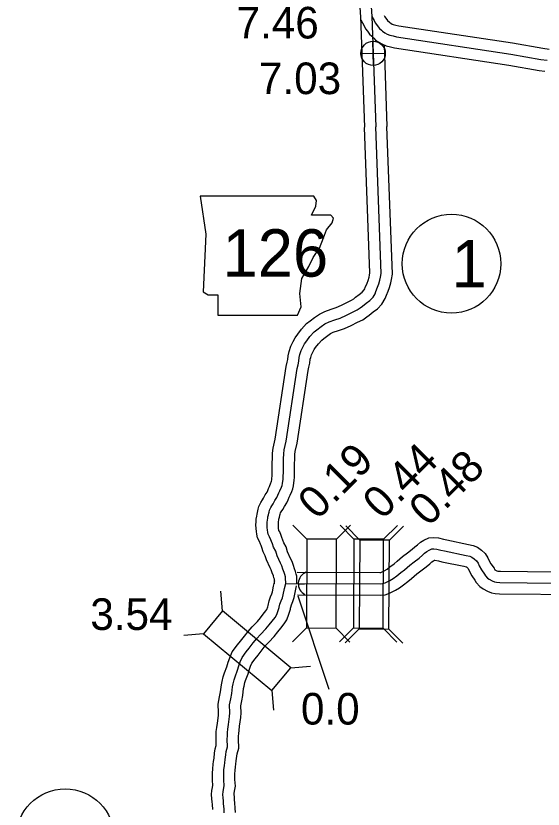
# Model space of a CAD drawing. Extents: x 31699 to 244310, y -8841 to 11474.
# Drawn here: x 148701 to 149171, y 996 to 1703 of the extents above; entities that cross this region are included whole.
import ezdxf

# ---------------------------------------------------------------- set-up
doc = ezdxf.new("R2010")
doc.units = 0
for name, color, linetype in [('B_Logo', 7, 'Continuous'), ('G-ANNO-TEXT', 7, 'Continuous'), ('Level 21', 7, 'Continuous'), ('Level 55', 7, 'Continuous'), ('R_Border Notes', 7, 'Continuous'), ('R_XS_EARTHWORK_STAGE1', 7, 'Continuous'), ('R_XS_EARTHWORK_STAGE2', 7, 'Continuous'), ('S_WALL', 7, 'Continuous'), ('S_WALL_ANNOT', 7, 'Continuous')]:
    doc.layers.add(name, color=color, linetype=linetype)

msp = doc.modelspace()

# ---------------------------------------------------------------- linework, layer by layer
at = {"layer": 'B_Logo'}
for points in [[(149016.97, 1724.55), (149018.42, 1702)], [(149018.42, 1702), (149020.43, 1698.38), (149021.41, 1696.33), (149022.58, 1694.82), (149024.03, 1692.78), (149025.39, 1691.41), (149027.09, 1689.71), (149028.05, 1688.8), (149030.01, 1687.51), (149032.24, 1686.23), (149034.39, 1685.34), (149037.41, 1684.61), (149040.56, 1683.82), (149142.24, 1668.51), (149169.21, 1663.8), (149174.69, 1663)], [(149018.42, 1702), (149021.91, 1603.59)], [(148941.65, 1196.95), (148941.48, 1202.03), (148941.33, 1202.69), (148940.79, 1204.74), (148940.13, 1206.79), (148939.1, 1209.63), (148938.07, 1212.61), (148936.92, 1215.11), (148933.98, 1221.56), (148932.71, 1225.53), (148930.79, 1229.15), (148929.76, 1232.25), (148929.03, 1234.3), (148928.38, 1235.82), (148927.29, 1238.46), (148926.01, 1240.82), (148925.76, 1242.42), (148925.42, 1244.68), (148925.16, 1246.47), (148925.14, 1249.08), (148925.2, 1251.35), (148925.27, 1253.16), (148925.61, 1255.11), (148925.84, 1256.32), (148926.31, 1258.01), (148926.53, 1259.55), (148926.77, 1260.43), (148927.25, 1262.11), (148928.24, 1264.42), (148929.25, 1265.99), (148930.45, 1267.9), (148932.03, 1270.76), (148933.87, 1273.56), (148934.74, 1275.53), (148935.6, 1277.49), (148936.4, 1279.52), (148937.77, 1282.64), (148938.38, 1284.2), (148938.79, 1285.95), (148939.13, 1287.9), (148939.34, 1289.64), (148939.52, 1292.12), (148939.59, 1296.07), (148939.54, 1299.81), (148939.6, 1304.09), (148939.81, 1307.84), (148939.92, 1312.39), (148940.27, 1315.94), (148941.95, 1323.75), (148951.89, 1388.3), (148952.65, 1391.74), (148953.35, 1394.84), (148953.7, 1398.19), (148954.28, 1400.95), (148955.43, 1404.39), (148957.11, 1407.92), (148958.5, 1410.51), (148960.35, 1413.04), (148963.29, 1416.88), (148967.08, 1421.02), (148969.55, 1422.97), (148973.19, 1425.83), (148976.64, 1428.21), (148980.38, 1429.94), (148985.39, 1431.64), (148990.27, 1433.34), (148995.79, 1435.86), (149001.23, 1438.58), (149005.36, 1440.52), (149008.1, 1442.41), (149010.05, 1443.88), (149013.49, 1446.6), (149016.61, 1449.11), (149019.51, 1452.08), (149021.35, 1454.94), (149022.02, 1457.04), (149023.62, 1460.9), (149024.59, 1463.74), (149025.61, 1467.18), (149026.2, 1469.67), (149026.75, 1473.1), (149021.91, 1603.59)], [(148941.65, 1196.95), (149025.97, 1196.51), (149028.36, 1196.72), (149030.41, 1197.39), (149034.47, 1199.53), (149037.61, 1201.43), (149040.6, 1203.67), (149044.37, 1206.53), (149047.49, 1208.97), (149052.22, 1213.14), (149056.18, 1216.21), (149060.67, 1219.5), (149063.52, 1222), (149065.47, 1223.73), (149067.61, 1225.41), (149069.44, 1226.54), (149071.93, 1227.69), (149073.6, 1227.81), (149076.34, 1227.56), (149080.1, 1226.68), (149083.12, 1225.98), (149102.51, 1221.94), (149105.73, 1221.24), (149107.7, 1220.37), (149109.74, 1218.97), (149111.74, 1216.96), (149113.14, 1215), (149114.15, 1212.49), (149116.13, 1209.08), (149118.86, 1205.16), (149119.71, 1203.59), (149121.51, 1201.64), (149122.94, 1200.62), (149125.72, 1199.17), (149127.88, 1198.31), (149129.63, 1197.96), (149132.7, 1197.73), (149205.7, 1196.98)], [(148885.87, 1005.91), (148885.64, 1008.91), (148885.83, 1011.19), (148886.23, 1013.41), (148886.72, 1016.7), (148886.35, 1021.84), (148886.34, 1024.18), (148886.43, 1027.59), (148886.58, 1031), (148886.99, 1034.69), (148887.32, 1037.04), (148887.68, 1040.13), (148888.21, 1044.29), (148888.65, 1047.31), (148889.85, 1051.36), (148889.55, 1058.3), (148889.66, 1061.11), (148889.76, 1064.12), (148890.19, 1067.21), (148890.66, 1071.1), (148891.56, 1078.42), (148891.78, 1081.7), (148891.55, 1088.64), (148892.57, 1094.09), (148893.49, 1098.8), (148894.29, 1104.91), (148894.87, 1107.53), (148895.61, 1111.16), (148896.46, 1113.8), (148898.73, 1119.62), (148899.8, 1123.6), (148901.09, 1127.05), (148902.76, 1130.98), (148906.46, 1135.98), (148909.15, 1139.21), (148912.67, 1143.87), (148915.81, 1147.72), (148919.15, 1151.44), (148923.85, 1156.34), (148926.86, 1160.04), (148929.43, 1163.2), (148932.11, 1166.7), (148933.77, 1169.09), (148935.05, 1172.74), (148935.95, 1175.51), (148935.94, 1175.85), (148936.52, 1178.54), (148937.56, 1181.38), (148938.67, 1184.22), (148939.51, 1186.86), (148940.6, 1192.31), (148941.65, 1196.95)], [(148886.78, 992.51), (148886.66, 996.05), (148886.31, 1000.65), (148886.09, 1003.31), (148885.87, 1005.91)]]:
    msp.add_lwpolyline(points, dxfattribs=at)
at = {"layer": 'G-ANNO-TEXT'}
msp.add_lwpolyline([(148865.29, 1541.96), (148870.37, 1508.12), (148868.11, 1456.8), (148872.62, 1453.98), (148881.08, 1453.98), (148881.08, 1435.94), (148952.14, 1435.94), (148955.52, 1443.27), (148954.39, 1455.11), (148956.08, 1468.65), (148962.29, 1479.36), (148966.23, 1487.26), (148971.87, 1495.71), (148975.26, 1504.74), (148978.08, 1512.07), (148983.15, 1518.27), (148984.28, 1522.22), (148982.02, 1525.04), (148964.54, 1525.04), (148968.49, 1532.93), (148969.05, 1538.01), (148966.71, 1541.91)], close=True, dxfattribs=at)
at = {"layer": 'Level 21'}
for p, q in [((149019.85, 1658.31), (149019.35, 1680.01)), ((149008.75, 1668.91), (149030.45, 1669.41)), ((148952.9, 1196.51), (148958.46, 1196.64))]:
    msp.add_line(p, q, dxfattribs=at)
msp.add_circle((149019.6, 1669.16), 10.85, dxfattribs=at)
msp.add_arc((148963.74, 1196.76), 10.85, 111.20364, 242.7582, dxfattribs=at)
at = {"layer": 'Level 55'}
for points in [[(148951.75, 1206.9), (149025.56, 1206.51), (149026.34, 1206.58), (149026.5, 1206.63), (149029.54, 1208.23), (149032, 1209.73), (149034.58, 1211.66), (149038.26, 1214.45), (149041.1, 1216.67), (149045.84, 1220.85), (149050.16, 1224.2), (149054.41, 1227.31), (149056.9, 1229.49), (149059.05, 1231.41), (149061.89, 1233.63), (149064.7, 1235.36), (149069.39, 1237.53), (149073.68, 1237.84), (149077.93, 1237.46), (149082.37, 1236.42), (149085.27, 1235.75), (149104.59, 1231.72), (149108.85, 1230.8), (149112.6, 1229.14), (149116.17, 1226.68), (149119.41, 1223.44), (149121.96, 1219.85), (149123.16, 1216.9), (149124.57, 1214.46), (149127.39, 1210.41), (149127.91, 1209.45), (149128.15, 1209.18), (149128.18, 1209.17), (149129.9, 1208.27), (149130.73, 1207.94), (149130.98, 1207.89), (149133.13, 1207.73), (149205.69, 1206.98)], [(148952.2, 1186.9), (149026.39, 1186.5), (149030.38, 1186.86), (149034.32, 1188.14), (149039.4, 1190.82), (149043.21, 1193.14), (149046.62, 1195.68), (149050.48, 1198.61), (149053.88, 1201.28), (149058.59, 1205.43), (149062.2, 1208.22), (149066.93, 1211.69), (149070.15, 1214.51), (149071.88, 1216.05), (149073.33, 1217.19), (149074.18, 1217.71), (149074.19, 1217.72), (149074.75, 1217.67), (149077.83, 1216.95), (149080.97, 1216.22), (149100.44, 1212.16), (149102.62, 1211.69), (149102.8, 1211.6), (149103.32, 1211.25), (149104.08, 1210.49), (149104.31, 1210.15), (149105.15, 1208.09), (149107.69, 1203.71), (149110.33, 1199.91), (149111.51, 1197.73), (149114.86, 1194.1), (149117.7, 1192.07), (149121.54, 1190.07), (149125.03, 1188.68), (149128.27, 1188.04), (149132.27, 1187.73), (149205.72, 1186.98)]]:
    msp.add_lwpolyline(points, dxfattribs=at)
at = {"layer": 'R_Border Notes'}
for centre in [(149089.51, 1481.74), (148745.02, 969.83)]:
    msp.add_circle(centre, 44, dxfattribs=at)
at = {"layer": 'R_XS_EARTHWORK_STAGE1'}
for p, q in [((148960.52, 1236.45), (148948.14, 1248.96)), ((148986.92, 1236.31), (148999.43, 1248.69)), ((149002.5, 1236.43), (148990.12, 1248.94)), ((149007.65, 1235.59), (148995.27, 1248.1)), ((149028.9, 1236.29), (149041.41, 1248.67)), ((149034.05, 1235.45), (149046.56, 1247.83)), ((148885.27, 1172.4), (148883.68, 1189.93)), ((148868.36, 1152.13), (148850.83, 1150.54)), ((148960.1, 1157.25), (148947.59, 1144.88)), ((148986.5, 1157.11), (148998.88, 1144.6)), ((149002.08, 1157.23), (148989.57, 1144.85)), ((149007.23, 1156.39), (148994.72, 1144.02)), ((149028.48, 1157.09), (149040.86, 1144.58)), ((149033.63, 1156.25), (149046.01, 1143.74)), ((148946.09, 1121.68), (148963.62, 1123.26)), ((148929.19, 1101.4), (148930.77, 1083.87))]:
    msp.add_line(p, q, dxfattribs=at)
for points in [[(148986.5, 1157.11), (148986.92, 1236.31), (148960.52, 1236.45), (148960.1, 1157.25)], [(149002.5, 1236.43), (149002.08, 1157.23), (149028.48, 1157.09), (149028.9, 1236.29)], [(149033.63, 1156.25), (149034.05, 1235.45), (149007.65, 1235.59), (149007.23, 1156.39)], [(148946.09, 1121.68), (148885.27, 1172.4), (148868.36, 1152.13), (148929.19, 1101.4)]]:
    msp.add_lwpolyline(points, close=True, dxfattribs=at)
at = {"layer": 'R_XS_EARTHWORK_STAGE2'}
for points in [[(149006.99, 1723.92), (149008.44, 1701.36)], [(149008.42, 1701.65), (149011.92, 1603.24)], [(149008.66, 1698.97), (149011.54, 1693.79), (149012.85, 1691.05), (149014.54, 1688.86), (149016.35, 1686.32), (149018.32, 1684.34), (149020.11, 1682.56), (149021.79, 1680.94), (149024.76, 1678.99), (149027.83, 1677.23), (149031.3, 1675.8), (149035.01, 1674.9), (149038.59, 1674), (149140.63, 1658.64), (149167.62, 1653.93), (149172.77, 1653.17)], [(149029.32, 1702.97), (149029.97, 1701.6), (149030.61, 1700.77), (149031.7, 1699.25), (149032.46, 1698.48), (149034.08, 1696.87), (149034.3, 1696.65), (149035.26, 1696.03), (149036.65, 1695.22), (149037.49, 1694.88), (149039.81, 1694.32), (149042.53, 1693.63), (149143.84, 1678.38), (149170.79, 1673.68), (149176.61, 1672.82)], [(149029.32, 1676.87), (149031.9, 1603.95)], [(148931.65, 1196.62), (148931.52, 1200.66), (148931.19, 1201.94), (148930.67, 1203.55), (148929.67, 1206.3), (148928.78, 1208.88), (148927.83, 1210.95), (148924.63, 1217.96), (148923.46, 1221.64), (148921.57, 1225.19), (148920.31, 1228.99), (148919.71, 1230.64), (148919.16, 1231.94), (148918.24, 1234.16), (148916.4, 1237.57), (148915.88, 1240.89), (148915.53, 1243.22), (148915.17, 1245.72), (148915.14, 1249.17), (148915.2, 1251.69), (148915.31, 1254.22), (148915.77, 1256.88), (148916.09, 1258.61), (148916.51, 1260.07), (148916.71, 1261.56), (148917.13, 1263.1), (148917.8, 1265.47), (148919.38, 1269.14), (148920.82, 1271.37), (148921.84, 1272.98), (148923.45, 1275.92), (148925.06, 1278.36), (148925.59, 1279.57), (148926.37, 1281.35), (148927.17, 1283.36), (148928.53, 1286.48), (148928.81, 1287.19), (148928.99, 1287.94), (148929.23, 1289.35), (148929.38, 1290.61), (148929.53, 1292.59), (148929.59, 1296.08), (148929.54, 1299.8), (148929.6, 1304.44), (148929.81, 1308.25), (148929.94, 1313.01), (148930.38, 1317.49), (148932.11, 1325.56), (148942.06, 1390.14), (148942.89, 1393.91), (148943.46, 1396.47), (148943.81, 1399.74), (148944.61, 1403.56), (148946.14, 1408.15), (148948.19, 1412.44), (148950.01, 1415.84), (148952.34, 1419.03), (148955.62, 1423.32), (148960.25, 1428.37), (148963.36, 1430.82), (148967.25, 1433.88), (148971.67, 1436.93), (148976.67, 1439.24), (148982.14, 1441.1), (148986.54, 1442.63), (148991.47, 1444.88), (148996.87, 1447.58), (149000.36, 1449.22), (149002.25, 1450.52), (149003.95, 1451.8), (149007.26, 1454.42), (149009.88, 1456.52), (149011.65, 1458.33), (149012.22, 1459.23), (149012.62, 1460.47), (149014.27, 1464.44), (149015.07, 1466.78), (149015.95, 1469.74), (149016.38, 1471.61), (149016.72, 1473.72), (149011.92, 1603.22)], [(148951.64, 1197.28), (148951.44, 1203.34), (148951.04, 1205.09), (148950.39, 1207.55), (148949.58, 1210.04), (148948.53, 1212.97), (148947.36, 1216.34), (148946.01, 1219.27), (148943.32, 1225.17), (148941.97, 1229.43), (148940.02, 1233.1), (148939.21, 1235.52), (148938.34, 1237.96), (148937.6, 1239.69), (148936.34, 1242.75), (148935.62, 1244.07), (148935.31, 1246.14), (148935.15, 1247.23), (148935.14, 1248.99), (148935.19, 1251.02), (148935.24, 1252.1), (148935.45, 1253.34), (148935.58, 1254.03), (148936.12, 1255.94), (148936.35, 1257.54), (148936.4, 1257.76), (148936.69, 1258.76), (148937.09, 1259.7), (148937.68, 1260.61), (148939.07, 1262.82), (148940.6, 1265.59), (148942.68, 1268.76), (148943.88, 1271.49), (148944.83, 1273.64), (148945.64, 1275.69), (148947, 1278.8), (148947.95, 1281.21), (148948.6, 1283.96), (148949.03, 1286.45), (148949.29, 1288.68), (148949.52, 1291.66), (148949.59, 1296.06), (148949.54, 1299.82), (148949.59, 1303.74), (148949.8, 1307.43), (148949.91, 1311.77), (148950.17, 1314.4), (148951.79, 1321.94), (148961.73, 1386.47), (148962.41, 1389.57), (148963.23, 1393.2), (148963.59, 1396.63), (148963.95, 1398.33), (148964.72, 1400.64), (148966.04, 1403.41), (148966.99, 1405.18), (148968.35, 1407.05), (148970.95, 1410.45), (148973.91, 1413.67), (148975.74, 1415.12), (148979.13, 1417.78), (148981.62, 1419.5), (148984.1, 1420.64), (148988.65, 1422.19), (148994, 1424.05), (149000.1, 1426.84), (149005.59, 1429.58), (149010.37, 1431.82), (149013.95, 1434.3), (149016.16, 1435.96), (149019.73, 1438.78), (149023.35, 1441.69), (149027.38, 1445.82), (149030.48, 1450.66), (149031.42, 1453.6), (149032.98, 1457.35), (149034.12, 1460.69), (149035.28, 1464.61), (149036.02, 1467.73), (149036.78, 1472.48), (149031.9, 1603.96)], [(148875.9, 1005.14), (148875.61, 1008.95), (148875.91, 1012.49), (148876.36, 1015.02), (148876.66, 1017.09), (148876.35, 1021.46), (148876.34, 1024.28), (148876.43, 1027.94), (148876.61, 1031.78), (148877.07, 1035.93), (148877.4, 1038.31), (148877.76, 1041.35), (148878.3, 1045.63), (148878.85, 1049.45), (148879.78, 1052.6), (148879.54, 1058.28), (148879.66, 1061.47), (148879.78, 1064.98), (148880.27, 1068.5), (148880.74, 1072.31), (148881.6, 1079.37), (148881.77, 1081.88), (148881.52, 1089.41), (148882.75, 1095.96), (148883.61, 1100.4), (148884.43, 1106.64), (148885.09, 1109.62), (148885.93, 1113.71), (148887.03, 1117.15), (148889.22, 1122.75), (148890.27, 1126.65), (148891.8, 1130.75), (148894.02, 1135.98), (148898.6, 1142.16), (148901.32, 1145.43), (148904.8, 1150.05), (148908.21, 1154.23), (148911.82, 1158.24), (148916.35, 1162.96), (148919.1, 1166.34), (148921.58, 1169.4), (148924.03, 1172.59), (148924.77, 1173.67), (148925.57, 1175.96), (148926.05, 1177.4), (148926.89, 1181.32), (148928.2, 1184.91), (148929.24, 1187.57), (148929.82, 1189.37), (148930.82, 1194.38), (148931.89, 1199.15)], [(148895.84, 1006.68), (148895.67, 1008.88), (148895.76, 1009.9), (148896.1, 1011.8), (148896.77, 1016.32), (148896.35, 1022.22), (148896.34, 1024.07), (148896.42, 1027.23), (148896.56, 1030.22), (148896.92, 1033.45), (148897.24, 1035.77), (148897.61, 1038.91), (148898.12, 1042.94), (148898.44, 1045.17), (148899.91, 1050.12), (148899.56, 1058.32), (148899.65, 1060.75), (148899.74, 1063.26), (148900.11, 1065.92), (148900.59, 1069.89), (148901.51, 1077.47), (148901.79, 1081.52), (148901.58, 1087.88), (148902.4, 1092.22), (148903.36, 1097.2), (148904.14, 1103.17), (148904.65, 1105.45), (148905.3, 1108.62), (148905.89, 1110.45), (148908.25, 1116.5), (148909.34, 1120.55), (148910.38, 1123.35), (148911.5, 1125.98), (148914.33, 1129.8), (148916.99, 1133), (148920.54, 1137.7), (148923.4, 1141.21), (148926.48, 1144.63), (148931.35, 1149.71), (148934.63, 1153.74), (148937.28, 1157.01), (148940.2, 1160.81), (148942.76, 1164.51), (148944.52, 1169.53), (148946.01, 1174.07), (148945.98, 1174.95), (148946.15, 1175.76), (148946.92, 1177.85), (148948.1, 1180.88), (148949.21, 1184.34), (148950.38, 1190.23), (148951.4, 1194.75)], [(148876.68, 995.5), (148876.34, 999.86), (148876.13, 1002.48), (148875.91, 1005.08)], [(148896.78, 992.76), (148896.65, 996.59), (148896.28, 1001.44), (148896.06, 1004.15), (148895.84, 1006.75)]]:
    msp.add_lwpolyline(points, dxfattribs=at)
at = {"layer": 'S_WALL_ANNOT'}
msp.add_line((148980.41, 1102.49), (148952.76, 1185.44), dxfattribs=at)

# ---------------------------------------------------------------- texts
at = {"layer": 'G-ANNO-TEXT'}
msp.add_text('126', height=42.24, dxfattribs=at).set_placement((148885.27, 1470.21))
at = {"layer": 'R_Border Notes'}
msp.add_text('1', height=42.24, dxfattribs=at).set_placement((149089.51, 1460.62))
at = {"layer": 'S_WALL'}
for s, p in [('0.19', (148969.81, 1252.64)), ('0.44', (149027.58, 1252.74)), ('0.48', (149068.84, 1246.61))]:
    msp.add_text(s, height=28.16, rotation=45, dxfattribs=at).set_placement(p)
msp.add_text('3.54', height=28.16, dxfattribs=at).set_placement((148767.42, 1155.47))
at = {"layer": 'S_WALL_ANNOT'}
for s, p in [('7.46', (148897.84, 1682.39)), ('7.03', (148917.79, 1632.82)), ('0.0', (148955.23, 1071.18))]:
    msp.add_text(s, height=28.16, dxfattribs=at).set_placement(p)

doc.saveas('drawing.dxf')
